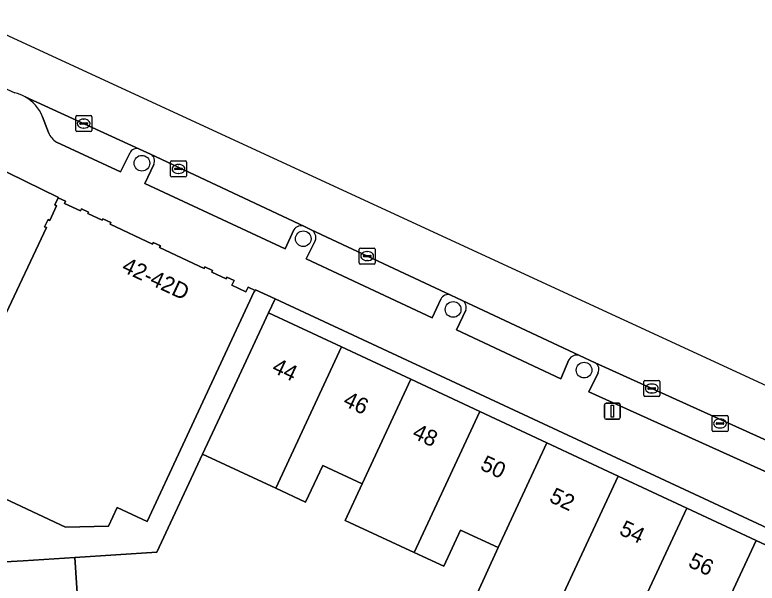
# Model space of a CAD drawing. Extents: x 159053 to 160042, y 380449 to 381423.
# Drawn here: x 159951.5 to 159997.84, y 381183.56 to 381219.05 of the extents above; entities that cross this region are included whole.
import ezdxf

# ---------------------------------------------------------------- set-up
doc = ezdxf.new("R2010")
doc.units = 0
for name, color, linetype in [('IMGEO_Boom', 7, 'Continuous'), ('IMGEO_Erf', 7, 'Continuous'), ('IMGEO_Kolk', 7, 'Continuous'), ('IMGEO_Lichtmast', 7, 'Continuous'), ('IMGEO_Pand', 7, 'Continuous'), ('IMGEO_Pand_nummerreeks', 7, 'Continuous'), ('IMGEO_Parkeervlak_open', 7, 'Continuous'), ('IMGEO_Rijbaan_lokaal_open', 7, 'Continuous'), ('IMGEO_Voetpad_open', 7, 'Continuous')]:
    doc.layers.add(name, color=color, linetype=linetype)

msp = doc.modelspace()

# ---------------------------------------------------------------- linework, layer by layer
at = {"layer": 'IMGEO_Boom'}
for centre in [(159959.432, 381209.789), (159969.503, 381205.069), (159978.858, 381200.653), (159987.033, 381196.866)]:
    msp.add_circle(centre, 0.489, dxfattribs=at)
at = {"layer": 'IMGEO_Erf'}
msp.add_lwpolyline([(159967.743, 381201.317), (159967.339, 381200.451), (159971.896, 381198.321), (159976.226, 381196.298), (159980.527, 381194.288), (159984.717, 381192.33), (159989.157, 381190.256), (159993.448, 381188.251), (159997.771, 381186.231), (160000, 381185.189), (160002.01, 381184.25), (160002.429, 381185.149), (160000, 381186.281)], close=True, dxfattribs=at)
msp.add_lwpolyline([(159980.278, 381182.732), (159981.672, 381185.785), (159979.327, 381186.879), (159978.271, 381184.616), (159976.427, 381185.476), (159974.141, 381186.542), (159972.122, 381187.484), (159973.186, 381189.766), (159970.719, 381190.917), (159969.648, 381188.621), (159967.787, 381189.489), (159963.22, 381191.62), (159960.362, 381185.495), (159955.241, 381185.166), (159955.464, 381181.683)], dxfattribs=at)
at = {"layer": 'IMGEO_Kolk'}
for p, q in [((159955.371, 381212.76), (159956.223, 381212.76)), ((159955.296, 381211.834), (159955.296, 381212.686)), ((159955.555, 381212.254), (159955.555, 381212.266)), ((159955.598, 381212.303), (159955.996, 381212.303)), ((159955.784, 381212.54), (159955.809, 381212.54)), ((159956.039, 381212.266), (159956.039, 381212.254)), ((159956.297, 381212.686), (159956.297, 381211.834)), ((159956.223, 381211.76), (159955.371, 381211.76)), ((159955.993, 381212.217), (159955.595, 381212.217)), ((159955.807, 381211.98), (159955.782, 381211.98)), ((159961.288, 381209.928), (159962.14, 381209.928)), ((159961.213, 381209.002), (159961.213, 381209.854)), ((159961.515, 381209.471), (159961.913, 381209.471)), ((159961.701, 381209.708), (159961.726, 381209.708)), ((159962.214, 381209.854), (159962.214, 381209.002)), ((159961.472, 381209.422), (159961.472, 381209.434)), ((159961.91, 381209.385), (159961.512, 381209.385)), ((159961.724, 381209.148), (159961.699, 381209.148)), ((159961.956, 381209.434), (159961.956, 381209.422)), ((159962.14, 381208.928), (159961.288, 381208.928)), ((159972.993, 381203.56), (159972.993, 381204.412)), ((159973.068, 381204.486), (159973.92, 381204.486)), ((159973.994, 381204.412), (159973.994, 381203.56)), ((159973.252, 381203.98), (159973.252, 381203.992)), ((159973.69, 381203.943), (159973.292, 381203.943)), ((159973.295, 381204.029), (159973.693, 381204.029)), ((159973.481, 381204.266), (159973.506, 381204.266)), ((159973.736, 381203.992), (159973.736, 381203.98)), ((159973.92, 381203.486), (159973.068, 381203.486)), ((159973.504, 381203.706), (159973.479, 381203.706)), ((159990.76, 381195.295), (159990.76, 381196.147)), ((159990.835, 381196.221), (159991.687, 381196.221)), ((159991.761, 381196.147), (159991.761, 381195.295)), ((159991.019, 381195.715), (159991.019, 381195.727)), ((159991.457, 381195.678), (159991.059, 381195.678)), ((159991.062, 381195.764), (159991.46, 381195.764)), ((159991.248, 381196.001), (159991.273, 381196.001)), ((159991.503, 381195.727), (159991.503, 381195.715)), ((159991.687, 381195.221), (159990.835, 381195.221)), ((159991.271, 381195.441), (159991.246, 381195.441)), ((159995.02, 381193.107), (159995.02, 381193.959)), ((159995.095, 381194.033), (159995.947, 381194.033)), ((159995.508, 381193.813), (159995.533, 381193.813)), ((159996.021, 381193.959), (159996.021, 381193.107)), ((159995.279, 381193.527), (159995.279, 381193.539)), ((159995.717, 381193.49), (159995.319, 381193.49)), ((159995.322, 381193.576), (159995.72, 381193.576)), ((159995.531, 381193.253), (159995.506, 381193.253)), ((159995.763, 381193.539), (159995.763, 381193.527)), ((159995.947, 381193.033), (159995.095, 381193.033))]:
    msp.add_line(p, q, dxfattribs=at)
for points in [[(159955.371, 381212.76), (159956.223, 381212.76)], [(159955.296, 381211.834), (159955.296, 381212.686)], [(159956.297, 381212.686), (159956.297, 381211.834)], [(159956.223, 381211.76), (159955.371, 381211.76)], [(159961.288, 381209.928), (159962.14, 381209.928)], [(159961.213, 381209.002), (159961.213, 381209.854)], [(159962.214, 381209.854), (159962.214, 381209.002)], [(159962.14, 381208.928), (159961.288, 381208.928)], [(159972.993, 381203.56), (159972.993, 381204.412)], [(159973.068, 381204.486), (159973.92, 381204.486)], [(159973.994, 381204.412), (159973.994, 381203.56)], [(159973.92, 381203.486), (159973.068, 381203.486)], [(159990.76, 381195.295), (159990.76, 381196.147)], [(159990.835, 381196.221), (159991.687, 381196.221)], [(159991.761, 381196.147), (159991.761, 381195.295)], [(159991.687, 381195.221), (159990.835, 381195.221)], [(159995.02, 381193.107), (159995.02, 381193.959)], [(159995.095, 381194.033), (159995.947, 381194.033)], [(159996.021, 381193.959), (159996.021, 381193.107)], [(159995.947, 381193.033), (159995.095, 381193.033)]]:
    msp.add_lwpolyline(points, dxfattribs=at)
for centre, radius, start, end in [((159955.373, 381212.684), 0.0765, 91.552, 178.448), ((159955.373, 381212.684), 0.0765, 91.552, 178.448), ((159956.221, 381212.684), 0.0765, 1.552, 88.448), ((159956.221, 381212.684), 0.0765, 1.552, 88.448), ((159955.595, 381212.263), 0.0403, 85.8775, 175.7526), ((159955.592, 381212.253), 0.0366, 178.938, 274.7102), ((159955.996, 381212.26), 0.043, 264.8664, 352.4533), ((159956, 381212.265), 0.0386, 1.7309, 96.639), ((159955.373, 381211.836), 0.0765, 181.552, 268.448), ((159955.373, 381211.836), 0.0765, 181.552, 268.448), ((159956.221, 381211.836), 0.0765, 271.552, 358.448), ((159956.221, 381211.836), 0.0765, 271.552, 358.448), ((159961.29, 381209.852), 0.0765, 91.552, 178.448), ((159961.29, 381209.852), 0.0765, 91.552, 178.448), ((159962.138, 381209.852), 0.0765, 1.552, 88.448), ((159962.138, 381209.852), 0.0765, 1.552, 88.448), ((159961.512, 381209.431), 0.0403, 85.8775, 175.7526), ((159961.917, 381209.433), 0.0386, 1.7309, 96.639), ((159961.29, 381209.004), 0.0765, 181.552, 268.448), ((159961.29, 381209.004), 0.0765, 181.552, 268.448), ((159961.509, 381209.421), 0.0366, 178.938, 274.7102), ((159961.913, 381209.428), 0.043, 264.8664, 352.4533), ((159962.138, 381209.004), 0.0765, 271.552, 358.448), ((159962.138, 381209.004), 0.0765, 271.552, 358.448), ((159973.07, 381204.41), 0.0765, 91.552, 178.448), ((159973.07, 381204.41), 0.0765, 91.552, 178.448), ((159973.918, 381204.41), 0.0765, 1.552, 88.448), ((159973.918, 381204.41), 0.0765, 1.552, 88.448), ((159973.292, 381203.989), 0.0403, 85.8775, 175.7526), ((159973.289, 381203.979), 0.0366, 178.938, 274.7102), ((159973.693, 381203.986), 0.043, 264.8664, 352.4533), ((159973.697, 381203.991), 0.0386, 1.7309, 96.639), ((159973.07, 381203.562), 0.0765, 181.552, 268.448), ((159973.07, 381203.562), 0.0765, 181.552, 268.448), ((159973.918, 381203.562), 0.0765, 271.552, 358.448), ((159973.918, 381203.562), 0.0765, 271.552, 358.448), ((159990.837, 381196.145), 0.0765, 91.552, 178.448), ((159990.837, 381196.145), 0.0765, 91.552, 178.448), ((159991.685, 381196.145), 0.0765, 1.552, 88.448), ((159991.685, 381196.145), 0.0765, 1.552, 88.448), ((159991.059, 381195.724), 0.0403, 85.8775, 175.7526), ((159991.056, 381195.714), 0.0366, 178.938, 274.7102), ((159991.46, 381195.721), 0.043, 264.8664, 352.4533), ((159991.464, 381195.726), 0.0386, 1.7309, 96.639), ((159990.837, 381195.297), 0.0765, 181.552, 268.448), ((159990.837, 381195.297), 0.0765, 181.552, 268.448), ((159991.685, 381195.297), 0.0765, 271.552, 358.448), ((159991.685, 381195.297), 0.0765, 271.552, 358.448), ((159995.097, 381193.957), 0.0765, 91.552, 178.448), ((159995.097, 381193.957), 0.0765, 91.552, 178.448), ((159995.945, 381193.957), 0.0765, 1.552, 88.448), ((159995.945, 381193.957), 0.0765, 1.552, 88.448), ((159995.319, 381193.536), 0.0403, 85.8775, 175.7526), ((159995.316, 381193.526), 0.0366, 178.938, 274.7102), ((159995.72, 381193.533), 0.043, 264.8664, 352.4533), ((159995.724, 381193.538), 0.0386, 1.7309, 96.639), ((159995.097, 381193.109), 0.0765, 181.552, 268.448), ((159995.097, 381193.109), 0.0765, 181.552, 268.448), ((159995.945, 381193.109), 0.0765, 271.552, 358.448), ((159995.945, 381193.109), 0.0765, 271.552, 358.448)]:
    msp.add_arc(centre, radius, start, end, dxfattribs=at)
for centre, major_axis, ratio, start_param, end_param in [((159955.783, 381212.26), (-0.387, 0.002), 0.722429, 4.712389, 7.853982), ((159955.808, 381212.26), (-0.39, 0.002), 0.717154, 1.570796, 4.712389), ((159961.7, 381209.428), (-0.387, 0.002), 0.722429, 4.712389, 7.853982), ((159961.725, 381209.428), (-0.39, 0.002), 0.717154, 1.570796, 4.712389), ((159973.48, 381203.986), (-0.387, 0.002), 0.722429, 4.712389, 7.853982), ((159973.505, 381203.986), (-0.39, 0.002), 0.717154, 1.570796, 4.712389), ((159991.247, 381195.721), (-0.387, 0.002), 0.722429, 4.712389, 7.853982), ((159991.272, 381195.721), (-0.39, 0.002), 0.717154, 1.570796, 4.712389), ((159995.507, 381193.533), (-0.387, 0.002), 0.722429, 4.712389, 7.853982), ((159995.532, 381193.533), (-0.39, 0.002), 0.717154, 1.570796, 4.712389)]:
    msp.add_ellipse(centre, major_axis=major_axis, ratio=ratio, start_param=start_param, end_param=end_param, dxfattribs=at)
at = {"layer": 'IMGEO_Lichtmast'}
for p, q in [((159988.307, 381193.9), (159988.307, 381194.7)), ((159988.307, 381194.7), (159988.307, 381193.9)), ((159988.407, 381194.8), (159989.197, 381194.8)), ((159989.197, 381194.8), (159988.407, 381194.8)), ((159989.297, 381194.7), (159989.297, 381193.9)), ((159989.297, 381193.9), (159989.297, 381194.7)), ((159989.197, 381193.8), (159988.407, 381193.8)), ((159988.407, 381193.8), (159989.197, 381193.8))]:
    msp.add_line(p, q, dxfattribs=at)
msp.add_lwpolyline([(159988.727, 381194.675), (159988.877, 381194.675), (159988.877, 381193.925), (159988.727, 381193.925), (159988.727, 381194.675)], dxfattribs=at)
for centre, start, end in [((159988.407, 381194.7), 90, 180), ((159988.407, 381194.7), 90, 180), ((159989.197, 381194.7), 0, 90), ((159989.197, 381194.7), 360, 90), ((159988.407, 381193.9), 180, 270), ((159988.407, 381193.9), 180, 270), ((159989.197, 381193.9), 270, 0), ((159989.197, 381193.9), 270, 0)]:
    msp.add_arc(centre, 0.1, start, end, dxfattribs=at)
at = {"layer": 'IMGEO_Pand'}
msp.add_lwpolyline([(159946.7, 381190.78), (159954.65, 381187.071), (159957.339, 381187.116), (159957.889, 381188.294), (159959.752, 381187.425), (159966.441, 381201.767), (159966.464, 381201.757), (159966.502, 381201.838), (159966.068, 381202.042), (159965.923, 381201.746), (159965.039, 381202.162), (159965.183, 381202.459), (159964.729, 381202.673), (159964.68, 381202.568), (159963.785, 381202.984), (159963.836, 381203.093), (159963.363, 381203.316), (159963.32, 381203.22), (159960.538, 381204.53), (159960.581, 381204.626), (159960.127, 381204.84), (159960.082, 381204.739), (159957.441, 381205.982), (159957.487, 381206.083), (159956.984, 381206.319), (159956.94, 381206.226), (159956.061, 381206.64), (159956.105, 381206.733), (159955.652, 381206.946), (159955.59, 381206.81), (159954.597, 381207.278), (159954.659, 381207.414), (159954.206, 381207.627), (159953.995, 381207.179), (159954.102, 381207.129), (159953.674, 381206.217), (159953.567, 381206.267), (159953.355, 381205.817), (159953.465, 381205.766), (159950.791, 381200.074)], dxfattribs=at)
for points in [[(159967.787, 381189.489), (159971.896, 381198.321), (159967.339, 381200.451), (159965.226, 381195.92), (159963.22, 381191.62)], [(159976.226, 381196.298), (159971.896, 381198.321), (159967.787, 381189.489), (159969.648, 381188.621), (159970.719, 381190.917), (159973.186, 381189.766)], [(159980.527, 381194.288), (159976.226, 381196.298), (159973.186, 381189.766), (159972.122, 381187.484), (159974.141, 381186.542), (159976.427, 381185.476)], [(159981.672, 381185.785), (159984.717, 381192.33), (159980.527, 381194.288), (159976.427, 381185.476), (159978.271, 381184.616), (159979.327, 381186.879)], [(159989.157, 381190.256), (159984.717, 381192.33), (159981.672, 381185.785), (159980.278, 381182.732), (159982.466, 381181.711), (159982.81, 381182.449), (159985.041, 381181.408)], [(159989.157, 381190.256), (159985.041, 381181.408), (159986.919, 381180.532), (159988.003, 381182.857), (159990.414, 381181.732), (159993.448, 381188.251)], [(159993.448, 381188.251), (159990.414, 381181.732), (159989.333, 381179.407), (159991.393, 381178.446), (159993.657, 381177.39), (159997.771, 381186.231)], [(159993.657, 381177.39), (159995.515, 381176.523), (159997.905, 381175.429), (159998.967, 381177.712), (159999.902, 381179.717), (160000, 381179.928), (160002.01, 381184.25), (160000, 381185.189), (159997.771, 381186.231)], [(159952.012, 381184.96), (159950.898, 381184.889), (159945.908, 381184.569), (159945.23, 381184.526), (159945.543, 381179.636), (159955.554, 381180.278), (159955.464, 381181.683), (159955.241, 381185.166)]]:
    msp.add_lwpolyline(points, close=True, dxfattribs=at)
at = {"layer": 'IMGEO_Parkeervlak_open'}
for points in [[(159959.277, 381210.672), (159952.133, 381213.936)], [(159953.224, 381212.691), (159953.608, 381211.702)], [(159954.089, 381211.107), (159958.098, 381209.245), (159958.666, 381210.405)], [(159969.577, 381205.841), (159959.976, 381210.355)], [(159960.169, 381209.71), (159959.608, 381208.52), (159968.365, 381204.437), (159968.92, 381205.636)], [(159978.71, 381201.549), (159969.992, 381205.637)], [(159970.256, 381204.941), (159969.694, 381203.814), (159977.541, 381200.122), (159978.092, 381201.293)], [(159986.755, 381197.781), (159979.426, 381201.22)], [(159979.647, 381200.601), (159979.067, 381199.393), (159985.582, 381196.333), (159986.09, 381197.51)], [(160003.75, 381189.981), (160000, 381191.764), (159987.731, 381197.321)], [(159987.903, 381196.688), (159987.325, 381195.521), (160000, 381189.778), (160002.607, 381188.556), (160003.158, 381189.733)]]:
    msp.add_lwpolyline(points, dxfattribs=at)
for centre, radius, start, end in [((159950.895, 381211.751), 2.511, 21.9859, 60.4706), ((159954.665, 381212.064), 1.117, 198.9255, 238.9789), ((159959.107, 381210.229), 0.475, 68.9791, 158.2304), ((159959.743, 381209.934), 0.481, 332.2792, 61.0378), ((159969.371, 381205.347), 0.535, 67.3303, 147.3281), ((159969.73, 381205.139), 0.562, 339.3296, 62.2149), ((159978.533, 381201.102), 0.481, 68.4268, 156.5758), ((159979.175, 381200.781), 0.505, 339.083, 60.2129), ((159986.582, 381197.255), 0.554, 71.7667, 152.5769), ((159987.497, 381196.918), 0.466, 330.5276, 59.8754)]:
    msp.add_arc(centre, radius, start, end, dxfattribs=at)
at = {"layer": 'IMGEO_Rijbaan_lokaal_open'}
for points in [[(160033.598, 381179.646), (159945.455, 381220.334), (159935.277, 381225.033), (159920.986, 381227.331), (159920.531, 381230.844), (159914.083, 381230.55), (159914.174, 381224.598), (159920.52, 381224.507), (159921.077, 381224.514), (159927.535, 381223.49), (159933.16, 381221.997), (159936.092, 381221.118), (159937.203, 381220.741), (159938.147, 381220.313), (159951.497, 381214.191)], [(159952.133, 381213.936), (159959.277, 381210.672), (159959.976, 381210.355), (159969.577, 381205.841), (159969.742, 381205.755), (159969.992, 381205.637), (159978.71, 381201.549), (159979.426, 381201.22), (159986.755, 381197.781), (159987.731, 381197.321), (160000, 381191.764), (160003.75, 381189.981), (160004.315, 381189.712), (160015.01, 381184.627), (160016.091, 381184.113), (160024.475, 381180.126), (160026.162, 381179.324), (160026.324, 381179.247), (160029.995, 381177.502), (160032.139, 381176.501), (160033.578, 381179.602), (160033.598, 381179.646)]]:
    msp.add_lwpolyline(points, dxfattribs=at)
msp.add_arc((159950.882, 381211.737), 2.53, 60.3692, 75.9348, dxfattribs=at)
at = {"layer": 'IMGEO_Voetpad_open'}
for points in [[(159953.608, 381211.702), (159953.224, 381212.691)], [(159948.714, 381195.936), (159949.163, 381196.894), (159949.272, 381196.843), (159950.577, 381199.62), (159950.468, 381199.671), (159950.681, 381200.125), (159950.791, 381200.074), (159953.465, 381205.766), (159953.355, 381205.817), (159953.567, 381206.267), (159953.674, 381206.217), (159954.102, 381207.129), (159953.995, 381207.179), (159954.206, 381207.627), (159954.22, 381207.656), (159945.839, 381211.743)], [(159945.839, 381211.743), (159954.22, 381207.656), (159954.206, 381207.627), (159954.659, 381207.414), (159954.597, 381207.278), (159955.59, 381206.81), (159955.652, 381206.946), (159956.105, 381206.733), (159956.061, 381206.64), (159956.94, 381206.226), (159956.984, 381206.319), (159957.487, 381206.083), (159957.441, 381205.982), (159960.082, 381204.739), (159960.127, 381204.84), (159960.581, 381204.626), (159960.538, 381204.53), (159963.32, 381203.22), (159963.363, 381203.316), (159963.836, 381203.093), (159963.785, 381202.984), (159964.68, 381202.568), (159964.729, 381202.673), (159965.183, 381202.459), (159965.039, 381202.162), (159965.923, 381201.746), (159966.068, 381202.042), (159966.502, 381201.838), (159966.524, 381201.885), (159967.743, 381201.317), (160000, 381186.281)], [(159958.666, 381210.405), (159958.098, 381209.245), (159954.089, 381211.107)], [(159959.976, 381210.355), (159959.277, 381210.672)], [(159968.92, 381205.636), (159968.365, 381204.437), (159959.608, 381208.52), (159960.169, 381209.71)], [(159969.992, 381205.637), (159969.742, 381205.755), (159969.577, 381205.841)], [(159978.092, 381201.293), (159977.541, 381200.122), (159969.694, 381203.814), (159970.256, 381204.941)], [(159979.426, 381201.22), (159978.71, 381201.549)], [(159986.09, 381197.51), (159985.582, 381196.333), (159979.067, 381199.393), (159979.647, 381200.601)], [(159987.731, 381197.321), (159986.755, 381197.781)], [(160003.158, 381189.733), (160002.607, 381188.556), (160000, 381189.778), (159987.325, 381195.521), (159987.903, 381196.688)]]:
    msp.add_lwpolyline(points, dxfattribs=at)
msp.add_lwpolyline([(159965.226, 381195.92), (159967.339, 381200.451), (159967.743, 381201.317), (159966.524, 381201.885), (159966.502, 381201.838), (159966.464, 381201.757), (159966.441, 381201.767), (159959.752, 381187.425), (159957.889, 381188.294), (159957.339, 381187.116), (159954.65, 381187.071), (159946.7, 381190.78), (159946.27, 381187.405), (159945.908, 381184.569), (159950.898, 381184.889), (159952.012, 381184.96), (159955.241, 381185.166), (159960.362, 381185.495), (159963.22, 381191.62)], close=True, dxfattribs=at)
for centre, radius, start, end in [((159950.882, 381211.737), 2.53, 60.3692, 75.9348), ((159950.895, 381211.751), 2.511, 21.9859, 60.4706), ((159954.665, 381212.064), 1.117, 198.9255, 238.9789), ((159959.107, 381210.229), 0.475, 68.9791, 158.2304), ((159959.743, 381209.934), 0.481, 332.2792, 61.0378), ((159969.371, 381205.347), 0.535, 67.3303, 147.3281), ((159969.73, 381205.139), 0.562, 339.3296, 62.2149), ((159978.533, 381201.102), 0.481, 68.4268, 156.5758), ((159979.175, 381200.781), 0.505, 339.083, 60.2129), ((159986.582, 381197.255), 0.554, 71.7667, 152.5769), ((159987.497, 381196.918), 0.466, 330.5276, 59.8754)]:
    msp.add_arc(centre, radius, start, end, dxfattribs=at)

# ---------------------------------------------------------------- texts
at = {"layer": 'IMGEO_Pand_nummerreeks'}
for s, rotation, p in [('42-42D', 334.9904, (159958.106, 381203.054)), ('44', 334.948, (159967.481, 381196.765)), ('46', 334.9578, (159971.924, 381194.688)), ('48', 334.9503, (159976.242, 381192.671)), ('50', 334.9532, (159980.488, 381190.687)), ('52', 334.9503, (159984.796, 381188.672)), ('54', 334.9625, (159989.166, 381186.631)), ('56', 334.954, (159993.473, 381184.619))]:
    msp.add_text(s, height=1, rotation=rotation, dxfattribs=at).set_placement(p)

doc.saveas('drawing.dxf')
